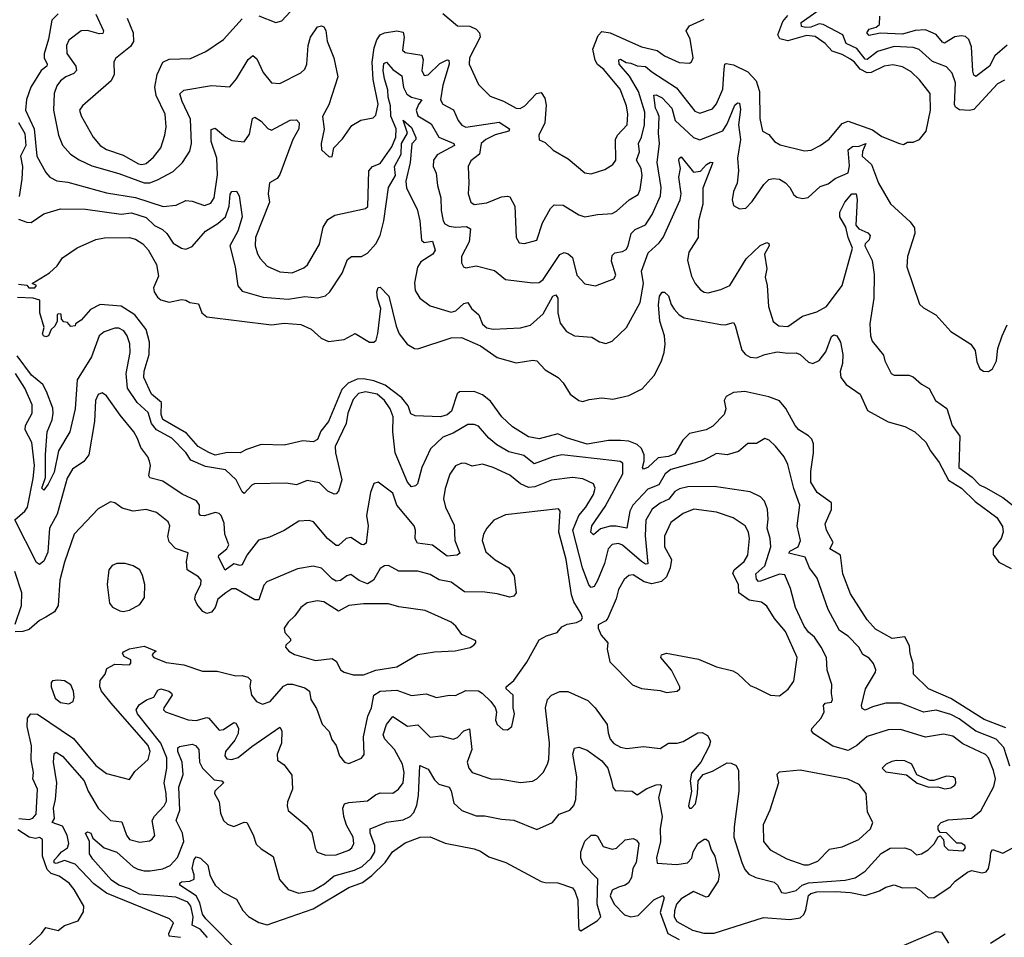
# Model space of a CAD drawing. Extents: x 1268547 to 1425625, y 515768 to 616754.
# Tile 334 of 507: x 1358790 to 1363501, y 573926 to 578318. Entities that reach past the tile are written whole.
import ezdxf

# ---------------------------------------------------------------- set-up
doc = ezdxf.new("R2010")
doc.units = 0

msp = doc.modelspace()

# ---------------------------------------------------------------- linework, layer by layer
at = {"layer": '0CON10XD'}
for points in [[(1359935, 578336.5), (1360015, 578304.4), (1360045, 578312), (1360105, 578377.5)], [(1363501.6, 578028.4), (1363468.4, 578011.6), (1363355, 577888.8), (1363335, 577883.5), (1363287.2, 577887.2), (1363268.6, 577898.6), (1363262.7, 577912.7), (1363267.9, 578015), (1363252.6, 578062.6), (1363225, 578091.5), (1363157.7, 578117.7), (1363094.8, 578174.8), (1363065, 578185.2), (1362975, 578188.9), (1362895, 578165.8), (1362845, 578127), (1362835, 578128.9), (1362795, 578180), (1362745, 578203.9), (1362728.7, 578245), (1362635, 578294.1), (1362615, 578298.6), (1362575, 578282.4), (1362550.7, 578280.7), (1362530.6, 578285), (1362529.6, 578305), (1362615, 578364.6)], [(1358973.7, 578346.4), (1358944.5, 578315), (1358928.2, 578225), (1358907.5, 578155), (1358907.2, 578135), (1358922, 578105), (1358920, 578095), (1358892.5, 578075), (1358842.9, 577995), (1358823.3, 577936.7), (1358818.5, 577885), (1358859.8, 577795), (1358872.7, 577665), (1358916, 577586), (1358935, 577564.3), (1358967.4, 577547.4), (1359020.1, 577540.1), (1359205, 577488.9), (1359345, 577467.3), (1359475.9, 577424.1), (1359539.1, 577430.9), (1359585, 577452.1), (1359615, 577449.5), (1359675, 577429.4), (1359705, 577440), (1359720.4, 577465), (1359736, 577575), (1359733.6, 577655), (1359705.9, 577735), (1359707.1, 577792.9), (1359725, 577799.5), (1359775.7, 577755.7), (1359805, 577739.3), (1359865, 577732.7), (1359890, 577770), (1359904.6, 577845.4), (1359915, 577852), (1359945, 577831.9), (1359977.7, 577797.7), (1359995, 577789.5), (1360085, 577837.8), (1360115, 577838), (1360128, 577825), (1360125.3, 577795), (1360097.3, 577745), (1360035, 577577.5), (1360021.8, 577558.2), (1359985, 577537.5), (1359978.9, 577485), (1359985.6, 577445), (1359918.5, 577275), (1359917.5, 577235), (1359927.9, 577197.9), (1359940.6, 577175), (1359975, 577138.9), (1360035, 577111.6), (1360093.6, 577106.4), (1360150.4, 577129.6), (1360166.9, 577145), (1360225, 577244.3), (1360242.4, 577325), (1360265, 577362.1), (1360298.2, 577381.8), (1360445, 577414.3), (1360455.4, 577424.6), (1360461.2, 577595), (1360478.6, 577615), (1360515, 577629.1), (1360570.2, 577709.8), (1360589.2, 577755), (1360591.2, 577795), (1360566.5, 577856.5), (1360564, 577905), (1360552.7, 577947.3)], [(1359154, 578345), (1359191.6, 578265), (1359187.9, 578252.1), (1359170.1, 578249.9), (1359115, 578265.7), (1359084.7, 578265.3), (1359025, 578220.6), (1359014.5, 578194.5), (1359015, 578156.7), (1359058.2, 578095), (1359062.5, 578075), (1359049.3, 578060.7), (1359010.6, 578045), (1358985, 578025.5), (1358968, 578002), (1358954.7, 577965.3), (1358952.2, 577885), (1358975.3, 577765), (1358995, 577716.9), (1359033.3, 577675), (1359075, 577646.7), (1359135, 577618.1), (1359265, 577581.1), (1359385, 577537.1), (1359413.6, 577536.4), (1359449, 577551), (1359525, 577591.1), (1359569.1, 577635), (1359605, 577688), (1359611.8, 577725), (1359607.6, 577842.4), (1359566.8, 577926.8), (1359557.1, 577962.9), (1359575, 577981.2), (1359707.7, 578002.3), (1359795, 577996), (1359827.7, 578035), (1359882.6, 578127.4), (1359905, 578146.4), (1359925, 578131.1), (1359954.5, 578065), (1359995, 578015.8), (1360035, 578013.1), (1360136.1, 578063.9), (1360155, 578080.8), (1360163.6, 578105), (1360170.6, 578195), (1360181.2, 578235), (1360215, 578284.2), (1360235, 578288.6), (1360245, 578284.2), (1360255, 578266.7), (1360261.2, 578215), (1360292.6, 578135), (1360312.8, 578045), (1360269.9, 577910.1), (1360239.5, 577855), (1360246.5, 577793.5), (1360232, 577725), (1360234, 577695), (1360271.7, 577661.7), (1360285, 577662.5), (1360292.5, 577705), (1360335, 577748), (1360379.1, 577810.9), (1360422.9, 577837.1), (1360481.7, 577848.3), (1360495, 577861.2), (1360505.9, 577914.1), (1360482.1, 578032.1), (1360476.8, 578115), (1360486.5, 578183.5), (1360498.9, 578221.1), (1360515, 578244.7), (1360535, 578254.2), (1360595, 578264.6), (1360625, 578258.6), (1360629.3, 578235), (1360621.9, 578171.9), (1360635, 578161.6), (1360715, 578147.8), (1360721, 578125), (1360714.2, 578074.3), (1360725, 578050), (1360745, 578053.6), (1360801, 578109), (1360835, 578125.4), (1360844.3, 578124.3), (1360845.2, 578105), (1360814.5, 578004.5), (1360804.3, 577934.3), (1360814.3, 577914.3), (1360866.1, 577886.1), (1360888.5, 577835), (1360905, 577813.3), (1360924.3, 577804.3), (1361085, 577827.4), (1361133.3, 577795), (1361130, 577785), (1361065, 577767.2), (1361020.7, 577745), (1360998.3, 577725), (1360990.6, 577675), (1360948.4, 577641.6), (1360935.5, 577615), (1360940, 577535), (1360935.6, 577485), (1360948.1, 577445), (1360965, 577433.1), (1361025, 577440.7), (1361095, 577470.7), (1361123.8, 577473.8), (1361135, 577469.4), (1361159.4, 577425), (1361165.7, 577275), (1361180.3, 577250.3), (1361205, 577247.1), (1361265, 577262), (1361291.5, 577345), (1361330, 577415), (1361348.2, 577431.8), (1361390.2, 577430.2), (1361465, 577384), (1361494.1, 577374.1), (1361555, 577386.2), (1361602, 577388), (1361625, 577390.4), (1361645, 577400.8), (1361706.4, 577455), (1361749.3, 577480.7), (1361758.9, 577505), (1361768.2, 577571.8), (1361763.9, 577605), (1361740.7, 577645), (1361755.2, 577685), (1361750.3, 577725), (1361765.2, 577755), (1361780.2, 577815), (1361781, 577875), (1361751, 577975), (1361707.6, 578047.6), (1361658.1, 578105), (1361656.7, 578125), (1361665, 578128.6), (1361692.8, 578112.8), (1361715, 578110.5), (1361745, 578097.2), (1361785, 578094), (1361815, 578068.4), (1361932.3, 577992.3), (1362020.7, 577880.7), (1362045, 577870.8), (1362105, 577890.9), (1362125, 577915.6), (1362154.2, 577985), (1362161.5, 578081.5), (1362164.6, 578105), (1362171.3, 578108.7), (1362205, 578101.8), (1362275, 578068.5), (1362313.8, 578025), (1362329.6, 577975), (1362331.6, 577845), (1362344.1, 577784.1), (1362375, 577768.6), (1362401.9, 577735), (1362428.3, 577718.3), (1362545, 577689.5), (1362576.7, 577693.3), (1362620, 577715), (1362663.6, 577746.4), (1362725, 577820.6), (1362755, 577832.1), (1362870.8, 577790.8), (1362915, 577758.6), (1363000, 577725), (1363018.8, 577721.2), (1363037.5, 577732.5), (1363065, 577732), (1363095.9, 577744.1), (1363127.5, 577785), (1363148.2, 577885), (1363147.3, 577965), (1363095, 578030), (1363055, 578067.8), (1363015, 578092.8), (1362968.1, 578101.9), (1362925.8, 578095), (1362864.3, 578065.7), (1362845, 578063.5), (1362811.4, 578081.4), (1362785, 578114.3), (1362765, 578129.1), (1362725, 578152), (1362677.7, 578167.7), (1362644.4, 578204.4), (1362596.8, 578236.8), (1362555, 578241.8), (1362465, 578216.8), (1362427, 578227), (1362418.2, 578245), (1362441.2, 578308.8), (1362465, 578338)], [(1359303.6, 578325), (1359333.6, 578255), (1359335, 578213.3), (1359319.7, 578190.3), (1359247.9, 578132.1), (1359240.8, 578115), (1359241.4, 578055), (1359227.1, 578025), (1359090.8, 577905), (1359076.9, 577885), (1359085, 577858), (1359141.5, 577755), (1359175.4, 577715), (1359205, 577697), (1359285, 577669.3), (1359358, 577628), (1359375, 577624.8), (1359395, 577630), (1359430.4, 577659.6), (1359465.2, 577704.8), (1359484.7, 577765), (1359490.9, 577805), (1359486.8, 577865), (1359443.3, 577955), (1359436.6, 577995), (1359447.3, 578055), (1359475, 578114.3), (1359505, 578128.9), (1359607.4, 578132.6), (1359681.4, 578165), (1359765, 578222.9), (1359855, 578321.4)], [(1360815, 578347.1), (1360885, 578288.8), (1360943.6, 578286.4), (1360975, 578272.3), (1360989.7, 578255), (1360993.6, 578235), (1360942.9, 578135), (1360940.5, 578105), (1360985, 578008), (1361041.5, 577951.5), (1361105, 577927.5), (1361165, 577894.7), (1361185, 577892.2), (1361207.7, 577905), (1361263.1, 577965), (1361285, 577968.9), (1361302.7, 577942.7), (1361309.2, 577909.2), (1361302.8, 577825), (1361274.4, 577765), (1361275, 577742.5), (1361305, 577730), (1361343.1, 577693.1), (1361415, 577651.5), (1361495, 577584.4), (1361525, 577580.9), (1361589.8, 577600.2), (1361628, 577625), (1361643.1, 577645), (1361641.5, 577745), (1361650, 577765), (1361696.1, 577813.9), (1361700, 577865), (1361694.1, 577905), (1361662.8, 577985), (1361585, 578079.3), (1361555, 578103.9), (1361544.1, 578124.1), (1361532.8, 578177.3), (1361557.8, 578242.2), (1361575, 578260.6), (1361615, 578255.4), (1361765, 578187.8), (1361840.6, 578170.6), (1361875.6, 578145), (1361945, 578113.1), (1361995, 578110), (1362005, 578116.2), (1362012.9, 578135), (1361998.6, 578225), (1361978.8, 578265), (1361995, 578288.8), (1362065, 578320)], [(1363515, 578196.5), (1363456, 578145), (1363430, 578095), (1363365, 578046.7), (1363355, 578052.5), (1363351.5, 578071.5), (1363345, 578188), (1363332.2, 578222.3), (1363315, 578237.7), (1363295, 578241.3), (1363265, 578236.6), (1363215, 578206), (1363205, 578210), (1363175, 578247.7), (1363125, 578268.6), (1363075, 578266.8), (1363015, 578249.3), (1362907.1, 578252.9), (1362855, 578241.8), (1362844.2, 578255), (1362855, 578271.8), (1362887.6, 578282.4), (1362903.5, 578295), (1362905.8, 578335)], [(1360552.7, 577947.3), (1360552.3, 577982.3), (1360534.9, 578035), (1360529.1, 578075), (1360532.4, 578107.6), (1360545, 578114.8), (1360575, 578080), (1360619.1, 578049.1), (1360626.2, 577993.8), (1360641.9, 577961.9), (1360665, 577947.4), (1360714, 577935), (1360697.6, 577912.4), (1360687.9, 577885), (1360695, 577857.9), (1360758.8, 577818.8), (1360795.4, 577755), (1360866.9, 577725), (1360870.8, 577715), (1360788.3, 577671.7), (1360770, 577645), (1360769.1, 577615), (1360783.2, 577583.2), (1360789.2, 577525), (1360805.2, 577465.2), (1360806.2, 577405), (1360815.7, 577355.7), (1360825, 577340.8), (1360845, 577329.7), (1360875, 577324.4), (1360927.4, 577327.4), (1360947, 577317), (1360940.5, 577255), (1360904.4, 577184.4), (1360904, 577155), (1360914.3, 577134.3), (1360925, 577130), (1360975, 577139.4), (1361062, 577118), (1361115, 577073.8), (1361245, 577057.9), (1361275, 577060), (1361295.4, 577075), (1361375, 577194), (1361395, 577203.3), (1361415, 577198), (1361435, 577180), (1361455.6, 577095), (1361495, 577054.3), (1361545.4, 577044.6), (1361632.7, 577077.3), (1361642, 577095), (1361621.8, 577161.8), (1361625, 577189.2), (1361638, 577202), (1361675, 577208.5), (1361691.4, 577218.6), (1361701.1, 577235), (1361715.3, 577294.8), (1361735, 577313.8), (1361785, 577336.5), (1361815.9, 577385), (1361855.8, 577475), (1361858.9, 577515), (1361839.6, 577635), (1361851, 577725), (1361846.6, 577775), (1361850, 577855), (1361842.4, 577875), (1361833.2, 577895), (1361823.7, 577956.3), (1361835, 577958.7), (1361865, 577943.5), (1361911, 577895), (1361926.4, 577835), (1362013.7, 577753.7), (1362045, 577742.5), (1362155, 577786.2), (1362175, 577818.8), (1362211.6, 577908.4), (1362225, 577919.3), (1362235, 577918.9), (1362238.4, 577888.4), (1362230, 577815), (1362239.4, 577745), (1362224.7, 577655), (1362228.9, 577595), (1362222.4, 577535), (1362206.2, 577495), (1362198.6, 577455), (1362205, 577428.8), (1362235, 577412.5), (1362265, 577416), (1362295, 577447.5), (1362350.3, 577529.7), (1362375, 577552.7), (1362395, 577558.2), (1362425, 577554.2), (1362455, 577537.3), (1362475.3, 577515), (1362495, 577479.4), (1362508.6, 577468.6), (1362535, 577461.4), (1362563.5, 577466.5), (1362620.3, 577519.7), (1362658.2, 577531.8), (1362691.6, 577558.4), (1362754.7, 577585.3), (1362761.1, 577618.9), (1362754.6, 577695.4), (1362775, 577710.8), (1362807.1, 577712.9), (1362839.4, 577725), (1362823.6, 577686.4), (1362821.3, 577665), (1362865.2, 577625), (1362898.8, 577535), (1362957, 577437), (1363051.1, 577351.1), (1363071.3, 577321.3), (1363073.8, 577295), (1363038.1, 577185), (1363034.4, 577135), (1363095, 576956.7), (1363115, 576938.8), (1363173.8, 576905), (1363245.7, 576825.7), (1363341.2, 576765), (1363362, 576735), (1363370.6, 576680.6), (1363385, 576646.7), (1363402.5, 576635), (1363425, 576633.8), (1363445, 576646.7), (1363464, 576685), (1363470.8, 576745), (1363491.2, 576805), (1363515, 576857.5)], [(1358783.9, 577363.9), (1358825, 577348.1), (1358845, 577346.9), (1358905, 577388.5), (1358985, 577412.1), (1359105, 577410.9), (1359275, 577387.5), (1359325, 577393.4), (1359395, 577371.6), (1359435, 577333.2), (1359474.1, 577314.1), (1359494, 577294), (1359525, 577248.1), (1359565, 577224.2), (1359585, 577220), (1359615, 577232), (1359678.8, 577305), (1359737.8, 577342.2), (1359775, 577373.9), (1359792.6, 577425), (1359797.7, 577482.3), (1359805.8, 577495), (1359827.3, 577497.3), (1359840.5, 577475), (1359854.7, 577375), (1359833.9, 577305), (1359795.3, 577235), (1359820.5, 577135), (1359834.7, 577044.7), (1359855, 577018.1), (1359955, 576990), (1360075, 576980.9), (1360155, 576992.7), (1360215, 576986.2), (1360253.9, 576996.1), (1360274, 577016), (1360332.7, 577105), (1360359.3, 577170.7), (1360377.5, 577185), (1360425, 577184.6), (1360455, 577200), (1360494.2, 577245), (1360515, 577284.4), (1360533.1, 577355), (1360554.4, 577515), (1360588, 577572), (1360584.2, 577615.8), (1360615.5, 577675), (1360617.2, 577725), (1360645.3, 577775), (1360625, 577836.4), (1360665, 577801.3), (1360685.3, 577754.7), (1360685.4, 577744.6), (1360666.9, 577723.1), (1360659, 577635), (1360638, 577545), (1360641.1, 577511.1), (1360691.5, 577411.5), (1360705.4, 577354.6), (1360712.3, 577262.3), (1360725, 577251.8), (1360765, 577257.5), (1360778.7, 577215), (1360766.9, 577195), (1360710.3, 577159.7), (1360693, 577133), (1360678.8, 577058.8), (1360682.6, 577022.6), (1360705, 576984.4), (1360755, 576948.9), (1360855, 576918.5), (1360876.7, 576925), (1360915, 576960), (1360934.4, 576964.4), (1360951.5, 576935), (1360986.5, 576905), (1361005, 576860.8), (1361025, 576842.7), (1361055, 576836.2), (1361186.4, 576843.6), (1361235, 576855.6), (1361295, 576910.3), (1361340.4, 576995), (1361355, 577000.9), (1361365.2, 576985.2), (1361365.3, 576915), (1361376.5, 576865), (1361405.8, 576825), (1361445, 576804.5), (1361528, 576798), (1361565, 576776), (1361595, 576768), (1361625, 576779.2), (1361694.4, 576845), (1361758.7, 576965), (1361774.4, 577055.6), (1361765.9, 577115), (1361798.1, 577201.9), (1361850.5, 577249.5), (1361869.2, 577275), (1361950.8, 577455), (1361954.8, 577485), (1361943.8, 577565), (1361952.2, 577605), (1361944.8, 577645.2), (1361945.7, 577654.3), (1361955, 577660.8), (1362015, 577587.7), (1362047.3, 577592.7), (1362075.7, 577625), (1362095, 577636.2), (1362107.5, 577635), (1362058.3, 577511.7), (1362058.8, 577435), (1362038.7, 577355), (1362036, 577275), (1361991.7, 577205), (1361984.8, 577165), (1362005, 577090), (1362022.5, 577055), (1362047.8, 577025), (1362065, 577013.8), (1362085, 577010.8), (1362145, 577026.5), (1362188.2, 577045), (1362266.8, 577173.2), (1362333.1, 577236.9), (1362365, 577250.8), (1362375, 577246.7), (1362376.5, 577235), (1362353.8, 577195), (1362364.8, 577125), (1362356.8, 577085), (1362366.9, 577045), (1362372.9, 576945), (1362395, 576874.2), (1362422.1, 576852.1), (1362465, 576850), (1362535, 576899.4), (1362605, 576919.2), (1362650.8, 576945), (1362725.2, 577045), (1362774.6, 577225), (1362754.8, 577275), (1362743.7, 577325), (1362714, 577375), (1362714, 577396), (1362738.9, 577445), (1362772.2, 577485), (1362792.5, 577485), (1362797.4, 577457.4), (1362790.4, 577335), (1362805, 577317.3), (1362848.5, 577298.5), (1362859.5, 577285), (1362855.5, 577265), (1362835.6, 577245), (1362834.4, 577235), (1362868.5, 577165), (1362878.5, 577098.5), (1362877.3, 576985), (1362857.9, 576862.1), (1362861.5, 576805), (1362869.2, 576779.2), (1362922.7, 576712.7), (1362930, 576685), (1362960, 576625), (1362975, 576616.2), (1363045, 576617.1), (1363065, 576608.6), (1363105, 576573.1), (1363142.1, 576552.1), (1363172.9, 576495), (1363226.9, 576456.9), (1363252.5, 576375), (1363288.9, 576325), (1363284.6, 576175), (1363347.7, 576127.7), (1363382.5, 576092.5), (1363412.4, 576077.6), (1363495, 576030.4), (1363545, 575991.8)], [(1358785, 577825.7), (1358814, 577774), (1358818.8, 577715), (1358794.3, 577665), (1358803, 577615), (1358800.3, 577555), (1358788.1, 577471.9)], [(1358785, 577052.7), (1358825, 577047.5), (1358833.3, 577035), (1358862.5, 577035), (1358870, 577045), (1358850, 577055), (1358933.2, 577106.8), (1358969.5, 577140.5), (1358995, 577178.8), (1359065, 577226.2), (1359154.2, 577265.8), (1359196.4, 577273.6), (1359314.2, 577275.8), (1359345, 577268), (1359378.8, 577245), (1359405, 577216), (1359445, 577146.7), (1359455, 577090), (1359430, 577035), (1359434.3, 577015), (1359450, 576990), (1359465, 576977.5), (1359505, 576965.8), (1359565, 576979.2), (1359585, 576976), (1359605, 576963.8), (1359645, 576957.5), (1359661.2, 576915), (1359685, 576895.8), (1359995, 576857.9), (1360055, 576865.4), (1360135, 576858.9), (1360185, 576836.9), (1360233.3, 576793.3), (1360267.9, 576777.9), (1360342.8, 576787.2), (1360395, 576816.2), (1360464.6, 576774.6), (1360485, 576774.3), (1360495.4, 576784.6), (1360503.8, 576816.2), (1360518.2, 576935), (1360502.2, 576985), (1360499.4, 577015), (1360505, 577036.2), (1360515, 577038), (1360556.4, 576995), (1360591.3, 576851.3), (1360606.2, 576815), (1360644.7, 576764.7), (1360680, 576745), (1360695, 576742.9), (1360855, 576795.5), (1360903.6, 576796.4), (1360995, 576756.9), (1361075, 576701.8), (1361165, 576676.2), (1361245, 576688.4), (1361264.7, 576684.7), (1361305, 576642.5), (1361366, 576606), (1361390.2, 576580.2), (1361423.3, 576525), (1361465.8, 576495), (1361485, 576490), (1361515, 576500.8), (1361575, 576507.5), (1361628.3, 576501.7), (1361705, 576520), (1361768.3, 576551.7), (1361825.4, 576615), (1361859.5, 576680.5), (1361874.6, 576725), (1361879.1, 576765), (1361875.3, 576805), (1361853.2, 576875), (1361846.6, 576953.4), (1361850.9, 576995), (1361865, 577013.8), (1361875, 577013.3), (1361895, 576996.7), (1361907.7, 576955), (1361921.7, 576931.8), (1361945.3, 576905.3), (1361970.2, 576890.2), (1362145, 576858.9), (1362165, 576858.1), (1362205, 576869.2), (1362214.3, 576855), (1362245.9, 576735.9), (1362263.1, 576715), (1362285, 576702.3), (1362315, 576699.2), (1362355, 576715.2), (1362415, 576728.1), (1362465, 576721.9), (1362505, 576724.2), (1362525.2, 576715.2), (1362565, 576679.6), (1362585, 576672.7), (1362615, 576686.2), (1362648, 576728), (1362675, 576800.9), (1362685, 576808.9), (1362700.6, 576805), (1362718.2, 576775), (1362729.2, 576715), (1362727.2, 576672.8), (1362716.5, 576633.5), (1362720, 576605), (1362745, 576572.1), (1362812.5, 576525), (1362847, 576447), (1362945, 576393.2), (1363025, 576370.9), (1363073.5, 576345), (1363125.6, 576295.6), (1363147.5, 576255), (1363189, 576199), (1363235, 576114.8), (1363295.8, 576075), (1363361.9, 576011.9), (1363466.1, 575935), (1363493, 575893), (1363496.5, 575865), (1363486.7, 575835), (1363448.8, 575785), (1363448.4, 575758.4), (1363475, 575721.1), (1363535, 575690.9)], [(1363508.7, 574928.7), (1363405, 574969.4), (1363245, 575069.7), (1363137.9, 575115), (1363067.1, 575185), (1363065.4, 575235), (1363051.1, 575285), (1363048.1, 575321.9), (1363025, 575364), (1362965, 575355.7), (1362885, 575401.4), (1362845, 575445.7), (1362765, 575570), (1362728.5, 575665), (1362716.9, 575755), (1362667.3, 575785), (1362683.3, 575815), (1362650.7, 575875), (1362644, 575905), (1362675, 575974.4), (1362675.2, 576005), (1362606.6, 576055), (1362575.4, 576105), (1362574.9, 576155.1), (1362589.2, 576245), (1362587.8, 576287.8), (1362580.4, 576310.4), (1362565, 576326.7), (1362518.9, 576355), (1362500.9, 576375), (1362456.4, 576456.4), (1362425, 576493), (1362375, 576513.3), (1362259.1, 576539.1), (1362205, 576532.9), (1362170, 576515), (1362161.2, 576495), (1362169.2, 576455), (1362161.2, 576428.8), (1362107.3, 576372.7), (1362075, 576354.6), (1361995, 576336.8), (1361963.9, 576306.1), (1361925, 576240.3), (1361895, 576227.5), (1361845, 576220.8), (1361795, 576174.4), (1361775, 576166.2), (1361770, 576175), (1361778.8, 576205), (1361778.5, 576235), (1361766.1, 576266.1), (1361745, 576285.5), (1361705, 576300.1), (1361665, 576304.5), (1361606.8, 576303.2), (1361505, 576286.4), (1361406, 576316), (1361365, 576335.2), (1361275, 576312.2), (1361225, 576320.8), (1361148.9, 576368.9), (1361097.8, 576417.8), (1361042.1, 576492.1), (1361005, 576521.8), (1360965, 576538.9), (1360895, 576537.1), (1360883.1, 576526.9), (1360856.1, 576445), (1360835, 576426.3), (1360803.3, 576416.7), (1360682.1, 576422.1), (1360661.4, 576431.4), (1360649.6, 576469.6), (1360618.4, 576508.4), (1360538.6, 576568.6), (1360485, 576590.2), (1360435, 576599.1), (1360405, 576597.6), (1360361.3, 576578.7), (1360331.4, 576548.6), (1360267.5, 576395), (1360231.7, 576348.3), (1360215, 576308.6), (1360195, 576297.5), (1360145, 576303.1), (1360055, 576281.2), (1359945, 576284.5), (1359875, 576261.1), (1359845, 576244.5), (1359785, 576247), (1359725, 576234.5), (1359695.7, 576245.7), (1359643.9, 576275), (1359588.5, 576338.5), (1359474.7, 576405), (1359467.6, 576427.6), (1359468.4, 576485), (1359420.9, 576525), (1359384.1, 576605), (1359385.8, 576635), (1359410, 576715), (1359411.2, 576775), (1359394.8, 576835), (1359341.8, 576905), (1359276.3, 576946.3), (1359175.6, 576954.4), (1359128.9, 576931.1), (1359085, 576880), (1359057.5, 576862.5), (1359055, 576852.5), (1359035, 576850), (1359018.3, 576868.3), (1359001.7, 576871.7), (1358990, 576885), (1358988.3, 576908.3), (1358975, 576910), (1358970, 576905), (1358970, 576875), (1358958.3, 576851.7), (1358940, 576835), (1358927.5, 576805), (1358915, 576800), (1358904.5, 576804.5), (1358900, 576815), (1358907.5, 576845), (1358886, 576915), (1358886, 576975), (1358855, 576985.3), (1358779.1, 576989.1)], [(1363527.6, 574745), (1363498.8, 574835), (1363463.2, 574875), (1363365, 574913.6), (1363285, 574971.9), (1363245, 574993.2), (1363175, 575013.8), (1363115, 575003.7), (1363043, 575033), (1363005, 575047.6), (1362935, 575046.6), (1362870.6, 575029.4), (1362835, 575013.1), (1362821.1, 575021.1), (1362818.1, 575035), (1362837.1, 575115), (1362885.6, 575195), (1362886.8, 575206.8), (1362875, 575236.7), (1362855, 575262.9), (1362825, 575279.2), (1362805, 575314.2), (1362755, 575367.3), (1362712.1, 575395), (1362658.4, 575495), (1362606.1, 575645), (1362569.6, 575695), (1362548.6, 575745), (1362470, 575765), (1362475.6, 575775), (1362514.5, 575795), (1362526.9, 575825), (1362510.8, 575895), (1362522.9, 575995), (1362494.1, 576074.1), (1362465, 576188.8), (1362447.5, 576225), (1362406.9, 576276.9), (1362375.8, 576305), (1362355, 576312.9), (1362315, 576289.4), (1362275, 576289.4), (1362229.2, 576250.8), (1362175, 576235.4), (1362125, 576241.9), (1362061.7, 576208.3), (1361905, 576165.2), (1361879.1, 576145), (1361847.7, 576092.3), (1361795, 576070.6), (1361723.5, 575995), (1361708.8, 575965), (1361695.7, 575884.3), (1361644.5, 575894.5), (1361615, 575893.2), (1361569.2, 575880.8), (1361535, 575851.9), (1361523.2, 575865), (1361527.8, 575895), (1361592.2, 575987.8), (1361676, 576145), (1361675.5, 576195), (1361663.1, 576203.1), (1361637.2, 576207.2), (1361385, 576235.8), (1361343.5, 576226.5), (1361252.1, 576192.1), (1361202.1, 576232.1), (1361129.9, 576249.9), (1361073.6, 576283.6), (1361035, 576315.8), (1360985, 576371.9), (1360965, 576379.7), (1360935, 576381.1), (1360865, 576339.3), (1360815, 576320), (1360755.3, 576264.7), (1360714.8, 576175.2), (1360692.9, 576097.1), (1360683.6, 576086.4), (1360665, 576082.7), (1360646.3, 576105), (1360587.5, 576245), (1360575.7, 576345), (1360577.7, 576417.7), (1360563, 576455), (1360535.1, 576495.1), (1360500.8, 576525), (1360445, 576537.3), (1360410.7, 576529.3), (1360385, 576500), (1360359.5, 576435), (1360352.4, 576385), (1360300.4, 576275), (1360301.1, 576245), (1360331.2, 576115), (1360315, 576061.2), (1360305, 576049.2), (1360295, 576047.1), (1360265, 576060.8), (1360225, 576101.1), (1360165, 576112.7), (1360115, 576091.5), (1360065, 576099.6), (1359913.9, 576096.1), (1359900.2, 576089.8), (1359865, 576050), (1359855, 576058.8), (1359826.2, 576116.2), (1359775, 576164), (1359678.7, 576178.7), (1359609.2, 576209.2), (1359585, 576246.7), (1359518.8, 576315), (1359445, 576355.2), (1359421.4, 576385), (1359405, 576438.6), (1359352.5, 576485), (1359306.2, 576555), (1359298.8, 576625), (1359318.1, 576725), (1359317.3, 576767.3), (1359305, 576804.4), (1359288.1, 576828.1), (1359265, 576841.2), (1359245, 576842), (1359195, 576824.4), (1359170.4, 576805), (1359133.1, 576705), (1359064.5, 576595), (1359055.6, 576455), (1359029.5, 576345), (1358976.6, 576255), (1358955, 576152.9), (1358926.4, 576095), (1358905, 576065.8), (1358895.8, 576075), (1358913.1, 576126.9), (1358913.2, 576236.8), (1358921.7, 576345), (1358945, 576403.3), (1358950.5, 576435), (1358948.1, 576458.1), (1358918.5, 576538.5), (1358901.5, 576571.5), (1358845.9, 576615.9), (1358778.4, 576708.4)], [(1362245, 574284), (1362260.4, 574250.4), (1362278.8, 574228.8), (1362313.2, 574213.2), (1362399.5, 574189.5), (1362415.4, 574175), (1362435, 574140), (1362455, 574137.7), (1362505, 574150.4), (1362534.9, 574175.1), (1362563.8, 574186.2), (1362739.6, 574200.4), (1362788.4, 574211.6), (1362835, 574243.3), (1362912.8, 574327.2), (1362955, 574352.5), (1363025, 574354.8), (1363054.6, 574345), (1363081.6, 574321.6), (1363105, 574325.3), (1363137.3, 574345), (1363166.4, 574373.6), (1363185, 574407.5), (1363195, 574412.5), (1363210, 574395), (1363213.9, 574363.9), (1363232.5, 574345), (1363305, 574340), (1363316, 574355), (1363312.5, 574365), (1363295, 574376.2), (1363275, 574377.5), (1363225, 574425.7), (1363195, 574427.5), (1363185, 574442.5), (1363185, 574460), (1363199.2, 574475), (1363232.1, 574487.9), (1363343.7, 574496.3), (1363388.9, 574531.1), (1363451.3, 574648.7), (1363459.4, 574685), (1363450, 574725), (1363425.3, 574785), (1363411.8, 574801.8), (1363302.5, 574852.5), (1363255, 574889.6), (1363210.9, 574899.1), (1363125, 574883.8), (1363005, 574920.7), (1362945, 574918.8), (1362845, 574887.7), (1362795.2, 574844.8), (1362755, 574819.6), (1362681, 574841), (1362589.3, 574899.3), (1362579.2, 574915), (1362580, 574925), (1362624.4, 574975), (1362638.8, 575005), (1362636.7, 575035), (1362645, 575046.2), (1362675, 575052), (1362680, 575065), (1362673.8, 575093.8), (1362676.9, 575136.9), (1362653.9, 575205), (1362650, 575265), (1362625, 575315.6), (1362592.9, 575362.9), (1362565, 575386.5), (1362544.2, 575415), (1362502.9, 575505), (1362478, 575595), (1362451.1, 575661.1), (1362425, 575663.6), (1362335, 575630.2), (1362325, 575629.7), (1362315, 575640), (1362311.8, 575665), (1362355.7, 575704.3), (1362384.1, 575795), (1362381.7, 575835), (1362366.9, 575885), (1362371.9, 575928.1), (1362368.2, 575975), (1362353.6, 576013.6), (1362335, 576034.5), (1362285, 576057.5), (1362113.9, 576083.9), (1361987.6, 576082.4), (1361947.2, 576072.8), (1361925, 576059.7), (1361896.7, 576023.3), (1361855, 576004.7), (1361817.1, 575975), (1361786.9, 575923.1), (1361782.2, 575847.8), (1361795, 575713.3), (1361785, 575712), (1361765, 575725.2), (1361675, 575803.3), (1361655, 575810.8), (1361625, 575806.6), (1361605.2, 575784.8), (1361589, 575715), (1361555, 575633.1), (1361538.6, 575605), (1361525, 575600), (1361513.2, 575613.2), (1361482.4, 575695), (1361436.3, 575875), (1361464.9, 575945.1), (1361498.6, 575985), (1361535.3, 576045), (1361543.2, 576075), (1361535.8, 576095.8), (1361485, 576120.9), (1361435, 576127.5), (1361335, 576113.3), (1361255, 576082.3), (1361225, 576079), (1361187.2, 576097.2), (1361135, 576138.1), (1361055.8, 576174.2), (1361005, 576190), (1360955, 576180.8), (1360925, 576194.4), (1360905, 576195.6), (1360875, 576181.9), (1360847.6, 576142.4), (1360825.3, 576074.7), (1360817.3, 576025), (1360827.5, 575985), (1360869.1, 575899.1), (1360873, 575825), (1360895.6, 575765), (1360883.8, 575755), (1360835, 575749.6), (1360765, 575802.9), (1360693.1, 575813.1), (1360682.9, 575832.9), (1360684.1, 575875), (1360677.6, 575895), (1360595.3, 575995), (1360575, 576051.1), (1360505, 576103.8), (1360485, 576097.5), (1360469.4, 576055), (1360450, 575945), (1360457.2, 575895), (1360447.7, 575812.3), (1360435.4, 575804.6), (1360425, 575806.8), (1360375, 575839.2), (1360351.8, 575835), (1360315, 575801.5), (1360305, 575801.5), (1360263.2, 575835), (1360195.4, 575915.4), (1360175, 575920.6), (1360125, 575917.5), (1360055, 575872.5), (1359985, 575841.9), (1359932.6, 575827.4), (1359877.5, 575755), (1359855, 575709.4), (1359845, 575705.5), (1359815, 575714.1), (1359773.8, 575683.8), (1359741.2, 575745), (1359743.6, 575755), (1359781.8, 575785), (1359790.3, 575805), (1359772.4, 575855), (1359768.1, 575908.1), (1359754.7, 575944.7), (1359744.6, 575954.6), (1359725, 575958.9), (1359675, 575943.9), (1359654.8, 575944.8), (1359648.2, 575955), (1359650.9, 575995), (1359635.7, 576015), (1359567.6, 576047.6), (1359475, 576108.5), (1359412.5, 576125), (1359407.8, 576135), (1359416.5, 576185), (1359411.8, 576205), (1359403.8, 576225), (1359369.9, 576269.9), (1359353.5, 576313.5), (1359336.9, 576345), (1359270.4, 576425), (1359205, 576518), (1359185, 576532), (1359165, 576524), (1359152.5, 576495), (1359147.3, 576395), (1359120.3, 576235), (1359096.6, 576203.4), (1359043.3, 576166.7), (1359016.7, 576123.3), (1358969.4, 575950.6), (1358932.6, 575885), (1358925, 575770), (1358905, 575725.8), (1358885, 575710.8), (1358870.8, 575720.8), (1358766.7, 575925), (1358814.7, 575965), (1358827.5, 575985), (1358855, 576121.9), (1358860.6, 576185), (1358847.5, 576295), (1358815.8, 576355), (1358818.1, 576375), (1358849.4, 576435), (1358849.7, 576475), (1358815.5, 576554.5), (1358770.4, 576625)], [(1358785.7, 574494.3), (1358835, 574489.3), (1358853.6, 574496.4), (1358868.5, 574515), (1358875.3, 574635.2), (1358853.1, 574685), (1358856.8, 574715), (1358844.7, 574775), (1358846.6, 574843.4), (1358825.8, 574935), (1358827.9, 574975), (1358844, 574995), (1358875, 574993.8), (1359047.6, 574877.6), (1359155, 574749.1), (1359205, 574710.6), (1359315, 574682), (1359340.7, 574719.3), (1359405, 574777.5), (1359414.1, 574815), (1359405, 574844.5), (1359227.5, 575047.5), (1359181.3, 575105), (1359173.1, 575125), (1359174.8, 575155.2), (1359199.4, 575185), (1359207.5, 575212.5), (1359245, 575233.1), (1359315, 575230), (1359322.4, 575237.6), (1359321.9, 575255), (1359290, 575270), (1359282, 575285), (1359286.8, 575293.2), (1359315, 575306.1), (1359385, 575318.9), (1359442.5, 575295), (1359427, 575283), (1359424.4, 575275), (1359431.4, 575265), (1359491.5, 575241.5), (1359575, 575230), (1359665, 575200), (1359735, 575199.6), (1359825, 575177.5), (1359855, 575179.4), (1359881.7, 575171.7), (1359896.4, 575156.4), (1359891.4, 575128.6), (1359899.1, 575085), (1359924, 575055), (1359951.5, 575041.5), (1359988.5, 575055), (1360052.4, 575127.6), (1360071.9, 575138.1), (1360095, 575137.7), (1360155, 575120.6), (1360177.5, 575105), (1360183.8, 575065), (1360211.1, 575021.1), (1360237, 574947), (1360271.2, 574911.2), (1360283.2, 574873.2), (1360304.4, 574844.4), (1360320, 574795), (1360345, 574763.8), (1360365, 574757.5), (1360425, 574784.3), (1360438.7, 574801.3), (1360434.6, 574885), (1360456.4, 574985), (1360472.8, 575025), (1360485, 575084.4), (1360515.7, 575105), (1360595, 575109.8), (1360665, 575083.1), (1360735, 575091.2), (1360785, 575074.3), (1360845, 575084.4), (1360875, 575082.9), (1360925, 575106.7), (1360985.2, 575105.2), (1361003.8, 575095), (1361044.8, 575054.8), (1361065.3, 575025.3), (1361071.2, 575005), (1361066.7, 574965), (1361074.6, 574944.6), (1361101.5, 574921.5), (1361125, 574919.2), (1361145.7, 574935), (1361157.8, 574995), (1361151.5, 575025), (1361151.2, 575085), (1361118.6, 575115), (1361117.1, 575125), (1361155, 575154.5), (1361217.2, 575242.8), (1361275, 575350), (1361310.4, 575369.6), (1361362.5, 575385), (1361385, 575412.5), (1361410, 575425), (1361455, 575432.5), (1361476.4, 575443.6), (1361483.3, 575455), (1361477.1, 575475), (1361441, 575531), (1361431.1, 575565), (1361404.4, 575735), (1361370, 575865), (1361375.5, 575965.5), (1361367.6, 575977.6), (1361115, 575947.7), (1361058.1, 575921.9), (1361025.8, 575884.2), (1361009.6, 575855), (1361002.7, 575825), (1361020.9, 575770.9), (1361065, 575733.2), (1361130, 575695), (1361156.4, 575656.4), (1361165.4, 575575), (1361155, 575558.6), (1361135, 575553.9), (1361075, 575570.7), (1361015, 575578.1), (1360918.9, 575578.9), (1360855, 575626.2), (1360796.6, 575636.6), (1360755, 575662.2), (1360695, 575679.1), (1360605, 575678.5), (1360555, 575705.5), (1360535, 575703.8), (1360515, 575691.5), (1360482.7, 575635), (1360455, 575618.4), (1360414.2, 575634.2), (1360375, 575662.5), (1360355, 575656.4), (1360325, 575634), (1360305, 575630), (1360285, 575642), (1360235, 575692.8), (1360195, 575701.8), (1360119.8, 575690.2), (1359972.2, 575627.8), (1359958.2, 575611.8), (1359935, 575540.8), (1359915, 575541.5), (1359825, 575594.5), (1359805, 575593.6), (1359776.4, 575575), (1359738, 575545), (1359725.3, 575505), (1359707.2, 575482.8), (1359685, 575475.9), (1359666.4, 575485), (1359639, 575519), (1359628.8, 575545), (1359631.8, 575565), (1359656.4, 575615), (1359658.1, 575635), (1359645, 575651.9), (1359591.4, 575685), (1359588.5, 575725), (1359597, 575767), (1359535, 575787.5), (1359505, 575818.8), (1359499.5, 575845), (1359507.8, 575895), (1359500, 575915), (1359445, 575958.8), (1359395, 575973.1), (1359333.3, 575965), (1359280, 575980), (1359245, 576006), (1359225, 576010), (1359165, 575977.5), (1359051.1, 575855), (1359005, 575722), (1358981.9, 575635), (1358974.7, 575515), (1358955.9, 575484.1), (1358915, 575459.1), (1358885, 575442.6), (1358835, 575400), (1358805, 575389.4), (1358768.1, 575388.1)], [(1362425, 575081.4), (1362466.9, 575113.1), (1362495, 575152), (1362510, 575265), (1362455, 575390.4), (1362401.3, 575451.3), (1362365, 575510.5), (1362340.4, 575530.4), (1362280, 575540), (1362231.9, 575575), (1362228.8, 575615), (1362202.5, 575667.5), (1362209.2, 575685), (1362255.9, 575725), (1362274.1, 575755), (1362282.9, 575835), (1362277.1, 575865), (1362261.8, 575895), (1362203.9, 575933.9), (1362125, 575960.3), (1362015.4, 575974.6), (1361965, 575954.6), (1361905, 575911.1), (1361875, 575846.2), (1361875.3, 575795), (1361908.5, 575735), (1361902.1, 575695), (1361885, 575650.8), (1361860.6, 575629.4), (1361815, 575617.5), (1361778.3, 575628.3), (1361725, 575660.4), (1361705, 575657.5), (1361681.7, 575638.3), (1361655, 575590.8), (1361643.7, 575546.3), (1361605, 575453.3), (1361595, 575441.2), (1361558.3, 575421.7), (1361557.5, 575405), (1361573, 575373), (1361604.2, 575335), (1361601.1, 575305), (1361614.3, 575245), (1361722.5, 575135), (1361765, 575117.5), (1361855, 575106.9), (1361885, 575097.1), (1361935.7, 575104.3), (1361948.8, 575115), (1361948.8, 575125), (1361908.9, 575205), (1361858.6, 575265), (1361861.4, 575278.6), (1361884.6, 575285.4), (1362038.1, 575258.1), (1362125, 575220.8), (1362202.2, 575202.2), (1362225, 575188.1), (1362285, 575132), (1362315, 575119.2), (1362382.5, 575085), (1362425, 575081.4)], [(1358768, 575425), (1358799.1, 575515), (1358800.6, 575575), (1358766.6, 575676.6)], [(1359285, 575486), (1359315, 575492.5), (1359365, 575519.2), (1359387.6, 575552.4), (1359389.4, 575615), (1359378.3, 575658.3), (1359365.4, 575685.4), (1359333.6, 575703.6), (1359295, 575714.5), (1359255, 575715.5), (1359232, 575705), (1359217.1, 575685), (1359209.4, 575615), (1359219.2, 575525), (1359235, 575506), (1359269.5, 575489.5), (1359285, 575486)], [(1360385, 575182.5), (1360435, 575182.9), (1360495, 575204.7), (1360595, 575220.7), (1360695, 575280.5), (1360775, 575292.2), (1360873.4, 575296.6), (1360945, 575313.1), (1360963.8, 575325), (1360973.3, 575335), (1360972.5, 575345), (1360905.9, 575375.9), (1360877.5, 575415), (1360855, 575434.3), (1360730.7, 575490.7), (1360605, 575508.5), (1360555, 575521.5), (1360435, 575522.5), (1360365, 575513.6), (1360315, 575487.6), (1360245, 575532.3), (1360214, 575536), (1360165, 575527.5), (1360135, 575504.2), (1360107.1, 575465), (1360074.3, 575435), (1360056, 575405), (1360058.8, 575385), (1360085.8, 575355), (1360085.8, 575345), (1360064, 575325), (1360061.2, 575315), (1360078, 575295), (1360105, 575280), (1360205, 575251.1), (1360285, 575260), (1360306.4, 575246.4), (1360325, 575206), (1360342, 575195), (1360385, 575182.5)], [(1359025, 575043.6), (1359045.5, 575054.5), (1359051.2, 575075), (1359048.2, 575105), (1359034.8, 575134.8), (1359005, 575153.2), (1358972.5, 575157.5), (1358946.5, 575153.5), (1358940, 575145), (1358940, 575125), (1358960.5, 575070.5), (1358985, 575049.4), (1359025, 575043.6)], [(1359558.9, 573925), (1359505, 573931.4), (1359503.8, 573945), (1359526.5, 573995), (1359507.1, 574015), (1359205, 574137), (1359145, 574182.7), (1359055, 574276), (1359005, 574293.4), (1358965, 574278.8), (1358955, 574282), (1358955.3, 574295), (1358975, 574315.9), (1358990.5, 574335), (1359019.4, 574355), (1359025.7, 574375), (1359016.9, 574415), (1358995, 574458.8), (1358945.8, 574475), (1358957.1, 574495), (1358951.9, 574545), (1358961.7, 574585), (1358968.1, 574665), (1358951.2, 574765), (1358955, 574805.7), (1358965, 574812.2), (1358995, 574793.6), (1359098.4, 574675), (1359118.2, 574625), (1359165.4, 574545), (1359225, 574484.7), (1359278.6, 574478.6), (1359301, 574415), (1359315, 574394.7), (1359365, 574382.3), (1359411.9, 574388.1), (1359424.6, 574395.4), (1359436.6, 574413.4), (1359424.6, 574485), (1359435, 574506.5), (1359481.2, 574555), (1359491.9, 574578.1), (1359491.7, 574615), (1359481, 574665), (1359494.8, 574735.2), (1359493.8, 574785), (1359465.8, 574855.8), (1359354.2, 574995), (1359347.5, 575015), (1359361.5, 575038.5), (1359397.5, 575062.5), (1359431.2, 575075), (1359451.6, 575108.4), (1359465, 575114.8), (1359503.1, 575105), (1359516.8, 575095), (1359519.5, 575085), (1359479.2, 575025), (1359478.5, 575015), (1359488.6, 575005), (1359596.9, 574966.9), (1359635, 574963.4), (1359685, 574978.2), (1359695, 574975.4), (1359745, 574917.1), (1359765, 574920), (1359815, 574954.4), (1359825, 574950.8), (1359836.7, 574926.7), (1359835, 574902), (1359819.7, 574870.3), (1359774.5, 574815), (1359771.9, 574795), (1359781.1, 574781.1), (1359805, 574777.3), (1359835, 574786.2), (1359900.5, 574839.5), (1360035, 574931.2), (1360044, 574915), (1360042.7, 574855), (1360022, 574802), (1360023.8, 574773.8), (1360055, 574751.2), (1360092.1, 574702.1), (1360095.7, 574635), (1360071.9, 574575), (1360069.4, 574555), (1360075, 574533.8), (1360160.9, 574460.9), (1360188, 574428), (1360203.4, 574353.4), (1360213.3, 574333.3), (1360255, 574319.5), (1360305, 574320.4), (1360365, 574342.5), (1360378.9, 574355), (1360388.2, 574375), (1360385.3, 574405), (1360353.4, 574463.4), (1360341.8, 574505), (1360336.1, 574545), (1360344.5, 574565), (1360365, 574572), (1360455, 574579.6), (1360492, 574608), (1360515, 574616.9), (1360575, 574616.5), (1360602.5, 574635), (1360624.5, 574665), (1360630, 574715), (1360622.5, 574755), (1360583.8, 574825), (1360537.6, 574875), (1360529.5, 574895), (1360544.7, 574945), (1360575, 574983.1), (1360645, 574936.4), (1360695, 574942.9), (1360755, 574884.5), (1360805, 574890.4), (1360865, 574874.5), (1360885, 574883.1), (1360915, 574913.8), (1360943.2, 574923.2), (1360953.6, 574825), (1360931.9, 574765), (1360939.2, 574735), (1360954.4, 574715), (1361045, 574684.6), (1361092.6, 574682.6), (1361186.6, 574666.6), (1361244.3, 574674.3), (1361265, 574684.4), (1361294.6, 574715.4), (1361315.9, 574754.1), (1361322.8, 574777.2), (1361326, 574855), (1361306.8, 575025), (1361315.4, 575065), (1361334.2, 575085.8), (1361375, 575103.2), (1361413.4, 575103.4), (1361509, 575059), (1361543.9, 575023.9), (1361600.4, 574945), (1361605.3, 574905.3), (1361615.2, 574875.2), (1361633.8, 574853.9), (1361665, 574835.8), (1361695, 574830.6), (1361775, 574838.9), (1361855, 574830), (1361894.1, 574855.9), (1361936, 574856), (1361965, 574863.3), (1362035, 574905.2), (1362055, 574906), (1362081.4, 574891.4), (1362095.8, 574865), (1362089.6, 574840.4), (1362049.4, 574765), (1362005, 574712.5), (1361998, 574675), (1362004.2, 574625), (1361990, 574555), (1361994.4, 574544.4), (1362005, 574544.3), (1362024, 574565), (1362033.8, 574613.8), (1362036.7, 574675), (1362060, 574705), (1362105, 574720.8), (1362175, 574760.8), (1362195, 574760), (1362218, 574748), (1362229.5, 574725), (1362230.4, 574625), (1362208.2, 574455), (1362207.5, 574405), (1362245, 574284)], [(1359688.9, 573925), (1359653.5, 573965), (1359614.9, 573984.9), (1359620.1, 574025), (1359609.2, 574075), (1359595, 574093.7), (1359538, 574118), (1359363.2, 574133.2), (1359315, 574158.4), (1359265, 574175.8), (1359229.7, 574199.7), (1359140.5, 574300.5), (1359124.7, 574325), (1359124.2, 574385), (1359105.8, 574425), (1359115, 574430.5), (1359130.6, 574425), (1359140.6, 574400.6), (1359195, 574354.4), (1359255, 574334.5), (1359333.8, 574263.8), (1359355, 574252.3), (1359385, 574244), (1359415, 574244), (1359475, 574254.3), (1359510.7, 574269.3), (1359545, 574307.7), (1359575.8, 574385), (1359569.2, 574425), (1359539.2, 574485), (1359557, 574535), (1359551.8, 574645), (1359572.7, 574705), (1359567.8, 574765), (1359546.1, 574815), (1359547, 574833), (1359555, 574839.6), (1359615, 574850.3), (1359631.5, 574845), (1359648, 574825), (1359650, 574765), (1359664.7, 574735), (1359720.6, 574680.6), (1359756.7, 574675), (1359766.5, 574666.5), (1359724.4, 574625), (1359722.5, 574615), (1359744.1, 574575), (1359750.9, 574520.9), (1359765.8, 574485), (1359785, 574467.5), (1359815, 574456), (1359865, 574478), (1359876.2, 574475), (1359907.3, 574417.3), (1359921.7, 574371.7), (1359945, 574350), (1360003.4, 574313.4), (1360033.4, 574203.4), (1360075.3, 574155.3), (1360125, 574138), (1360195, 574150.4), (1360248.3, 574181.7), (1360295, 574220), (1360392.2, 574247.8), (1360428.2, 574265), (1360471.7, 574305), (1360488.8, 574335), (1360490, 574365), (1360466.4, 574425), (1360467.8, 574445), (1360545, 574477.3), (1360625, 574487.9), (1360657.9, 574505), (1360675.7, 574524.3)], [(1360675.7, 574524.3), (1360690.9, 574559.1), (1360698.7, 574605), (1360705, 574748), (1360745, 574730.9), (1360775, 574679.5), (1360795, 574659.6), (1360845, 574644.2), (1360855, 574626.7), (1360867.9, 574567.9), (1360905, 574533.3), (1360975, 574508.2), (1361015, 574507.9), (1361095, 574490.9), (1361155, 574486.7), (1361265, 574442.7), (1361340, 574475), (1361370.8, 574515), (1361422.5, 574535), (1361442.3, 574557.7), (1361451.6, 574585), (1361456.7, 574695), (1361436.6, 574803.4), (1361445, 574830.8), (1361465, 574836.7), (1361505, 574822.2), (1361575, 574770.4), (1361604.1, 574735), (1361621.6, 574675), (1361628.5, 574645), (1361638.9, 574628.9), (1361720, 574625), (1361745, 574608), (1361791.6, 574638.4), (1361835, 574656.7), (1361855, 574657.5), (1361861.8, 574651.8), (1361846.1, 574595), (1361863.9, 574505), (1361854, 574445), (1361855.7, 574385), (1361836.8, 574306.8), (1361840.5, 574280.5), (1361935, 574274.7), (1361985, 574283.1), (1362005.8, 574304.2), (1362013.1, 574335), (1362035.5, 574375), (1362065, 574395.6), (1362075, 574395.6), (1362085.9, 574385.9), (1362098.8, 574345), (1362117.1, 574315), (1362136.8, 574225), (1362132.5, 574195), (1362085, 574121.1), (1362075, 574118.8), (1362014.8, 574145.2), (1361955, 574111.1), (1361933.3, 574085), (1361922.8, 574052.8), (1361922.5, 574025), (1361935, 574001.1), (1362010.2, 573959.8), (1362064.2, 573945.8), (1362113.8, 573946.2), (1362348.7, 574021.3), (1362475, 574012), (1362525, 574020), (1362541.6, 574035), (1362551.9, 574058.1), (1362565, 574125.9), (1362575, 574135.6), (1362605, 574143.4), (1362695, 574145.8), (1362765, 574140.4), (1362835, 574126.4), (1362905, 574148.1), (1362935, 574166.9), (1362975, 574176.7), (1363015, 574162.9), (1363075, 574164), (1363095, 574153.8), (1363136.5, 574116.5), (1363165, 574115.4), (1363242.4, 574167.6), (1363266.4, 574195), (1363325, 574238), (1363345, 574245.2), (1363395, 574234.7), (1363415, 574239.4), (1363426.1, 574255), (1363433.8, 574296.2), (1363437.2, 574332.8), (1363445, 574346.9), (1363495, 574328.8), (1363557.1, 574362.9)], [(1363216.1, 574636.1), (1363245, 574641.4), (1363265, 574654), (1363270, 574665), (1363268, 574685), (1363257.5, 574695), (1363225, 574698), (1363165, 574676.7), (1363145, 574676.7), (1363083.6, 574703.6), (1363058.8, 574755), (1363025, 574770.5), (1362985, 574772.5), (1362962.8, 574767.2), (1362936.7, 574755), (1362917.5, 574735), (1362935, 574718.8), (1363033.9, 574703.9), (1363084.1, 574664.1), (1363140, 574645), (1363183, 574647), (1363216.1, 574636.1)], [(1362542.9, 574272.9), (1362565, 574272.9), (1362609.4, 574290.6), (1362665, 574348.5), (1362725, 574360), (1362805, 574394.4), (1362861.1, 574445), (1362872.5, 574475), (1362846.5, 574525), (1362841.2, 574615), (1362807.2, 574657.2), (1362752.5, 574682.5), (1362525, 574726.7), (1362423.6, 574716.4), (1362412.9, 574705), (1362421.1, 574665), (1362379.5, 574535), (1362347.3, 574465), (1362348.9, 574385), (1362380.8, 574345), (1362461.6, 574301.6), (1362542.9, 574272.9)], [(1358796.4, 573853.6), (1358894.7, 573945), (1358915, 573973.5), (1358975, 573958.5), (1359005, 573983.1), (1359070, 574005), (1359095, 574047.5), (1359096.4, 574075), (1359051.5, 574155), (1359026.9, 574185), (1358978.4, 574218.4), (1358941.2, 574231.2), (1358920.8, 574250.8), (1358899.4, 574315), (1358899.7, 574395), (1358885, 574404.7), (1358865, 574399), (1358835, 574406), (1358780.7, 574440.7)], [(1359855, 573838.5), (1359680.3, 574015), (1359665, 574036.9), (1359651.3, 574091.3), (1359634.9, 574124.9), (1359556.1, 574175), (1359555.6, 574185), (1359565, 574191.5), (1359605, 574195.5), (1359624.2, 574205), (1359625.7, 574225), (1359615.6, 574255), (1359625, 574298), (1359635, 574311.5), (1359655, 574305.4), (1359690.8, 574270.8), (1359700, 574225), (1359713.8, 574195), (1359725.3, 574175.3), (1359761.8, 574141.8), (1359828.2, 574108.2), (1359857.3, 574055), (1359885, 574026.4), (1359935, 573997.1), (1359975, 573985.7), (1360195, 574061.9), (1360365, 574164), (1360430.8, 574189.2), (1360475, 574221.7), (1360538.6, 574285), (1360573.9, 574336.1), (1360635, 574378), (1360706.7, 574405), (1360755, 574406.5), (1360826.5, 574376.5), (1360965, 574350), (1360995, 574338.2), (1361035, 574310.7), (1361116, 574285)], [(1361116, 574285), (1361285.9, 574194.1), (1361305, 574188.1), (1361365, 574187.5), (1361435, 574163.3), (1361447.2, 574147.3), (1361461.1, 574105), (1361463.2, 573983.2), (1361466, 573965), (1361475, 573957.9), (1361554, 574005), (1361571, 574025), (1361553.3, 574085), (1361556.2, 574205), (1361486.7, 574276.7), (1361474.8, 574304.8), (1361475.3, 574335), (1361495, 574386.9), (1361525, 574414.3), (1361545, 574415.8), (1361555, 574410), (1361581.3, 574361.3), (1361625, 574348.5), (1361645, 574353.1), (1361686.6, 574393.4), (1361725, 574399.2), (1361741.3, 574391.3), (1361752.2, 574375), (1361739.3, 574285), (1361724.3, 574255), (1361717.1, 574212.9), (1361702.8, 574187.2), (1361687.1, 574175), (1361655.8, 574165.8), (1361625, 574152.3), (1361616.1, 574125), (1361635, 574085.2), (1361683.5, 574033.5), (1361715, 574023.9), (1361749.3, 574030.7), (1361824.1, 574105.9), (1361866.9, 574126.9), (1361874.5, 574115), (1361854.5, 574045), (1361892.1, 573945), (1361945.7, 573915)], [(1363022, 573888), (1363175, 573953.6), (1363200.6, 573950.6), (1363235, 573897.5)], [(1363435, 573898.7), (1363505, 573943.6)]]:
    msp.add_lwpolyline(points, dxfattribs=at)

doc.saveas('drawing.dxf')
